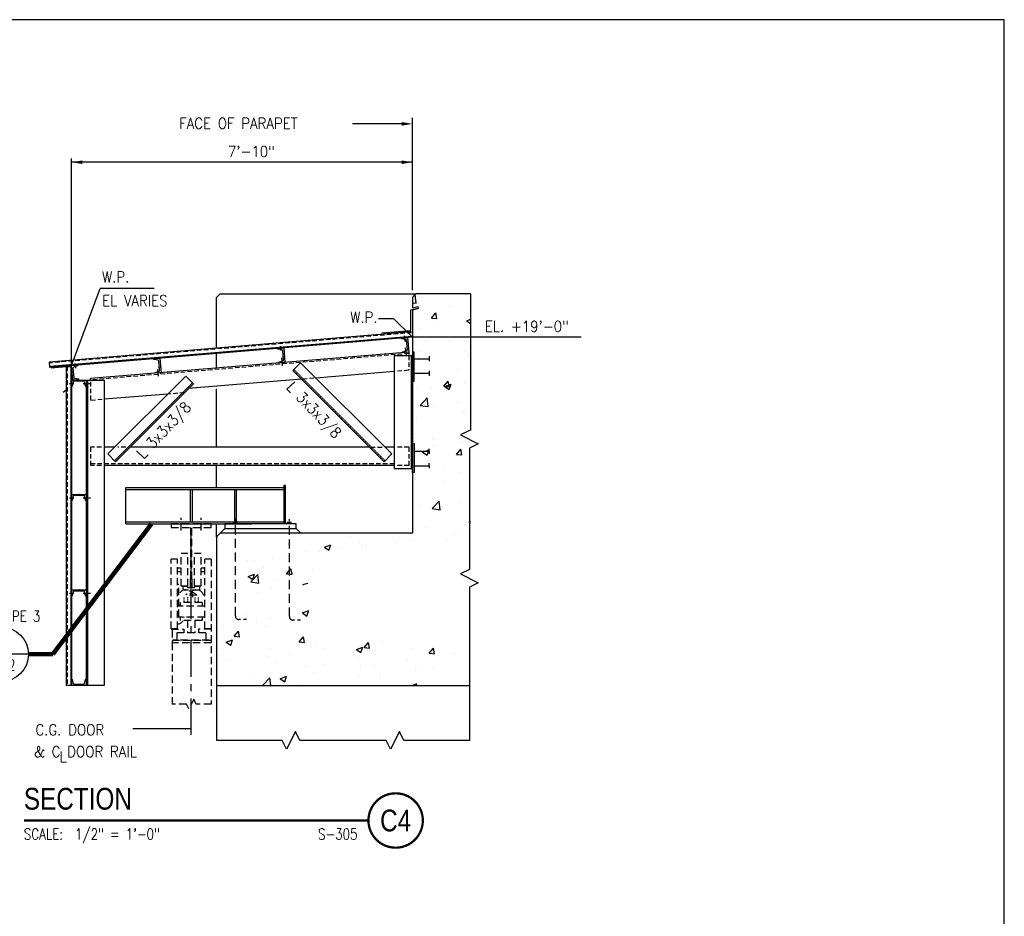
# Model space of a CAD drawing. Header units: inches. Extents: x -9715 to 32893, y -15613 to -1138.
# Tile 342 of 380: x 12573 to 12844, y -6600 to -6353. Entities that reach past the tile are written whole.
import ezdxf
from ezdxf.enums import TextEntityAlignment as Align

# ---------------------------------------------------------------- set-up
doc = ezdxf.new("R2010")
doc.units = ezdxf.units.IN
doc.header["$MEASUREMENT"] = 0
for name, pattern in [('CENTER', [2, 1.25, -0.25, 0.25, -0.25]), ('DASHED', [0.75, 0.5, -0.25]), ('HIDDEN', [0.375, 0.25, -0.125]), ('HIDDEN2', [0.1875, 0.125, -0.0625])]:
    doc.linetypes.add(name, pattern=pattern)
doc.layers.get('0').update_dxf_attribs({"color": 252})
doc.layers.get('DEFPOINTS').update_dxf_attribs({"color": 11})
for name, color, linetype in [('S-ANNO-SYMB', 2, 'Continuous'), ('S-ANNO-TEXT', 2, 'Continuous'), ('S1', 2, 'Continuous'), ('S2', 7, 'Continuous'), ('S3', 4, 'Continuous'), ('S5', 1, 'Continuous'), ('S6', 1, 'Continuous'), ('S7', 2, 'Continuous')]:
    doc.layers.add(name, color=color, linetype=linetype)
doc.styles.add('125', font='romans.shx', dxfattribs={"width": 0.8, "height": 2})
doc.styles.add('DIM', font='ROMANS.shx', dxfattribs={"width": 0.8})
doc.styles.add('FT', font='ROMANS.shx', dxfattribs={"width": 0.8, "height": 0.125})
doc.styles.add('ROMANS', font='ROMANS.shx', dxfattribs={"width": 0.8})
doc.styles.get("Standard").update_dxf_attribs({"font": 'romans.shx', "width": 0.8})
doc.styles.add('TITTEXTL', font='swiss.ttf', dxfattribs={"width": 0.8})
doc.styles.add('TT', font='swiss.ttf', dxfattribs={"width": 0.8, "height": 0.25})
doc.dimstyles.get("Standard").update_dxf_attribs({"dimtxt": 0.18, "dimasz": 0.18, "dimexe": 0.18, "dimexo": 0.0625, "dimgap": 0.09, "dimtad": 0, "dimtih": 1, "dimtoh": 1, "dimdec": 4, "dimzin": 0, "dimdsep": 46, "dimtxsty": 'Standard', "dimcen": 0.09, "dimadec": 0, "dimazin": 0, "dimtfac": 1, "dimtdec": 4, "dimtofl": 0, "dimtmove": 0, "dimatfit": 3, "dimfxl": 1, "dimtolj": 1, "dimtzin": 0, "dimarcsym": 0})

# ---------------------------------------------------------------- blocks, each defined once
blk = doc.blocks.new('*X340')
at = {"color": 0}
for p, q in [((3062.5, 1678.4), (3064.3, 1680.3)), ((3065.4, 1670.8), (3064.3, 1680.3)), ((3070.7, 1676.8), (3070.7, 1676.8)), ((3119.6, 1680.2), (3119.6, 1680.2)), ((3122, 1680.2), (3122, 1680.2)), ((3062.5, 1671.3), (3065.4, 1670.8)), ((3101.7, 1667.6), (3101.7, 1667.6)), ((3082.1, 1654.5), (3086.9, 1660.2)), ((3082.1, 1654.5), (3088.1, 1654)), ((3088.1, 1654), (3086.9, 1660.2)), ((3121.1, 1651.5), (3125.4, 1653.1)), ((3121.1, 1651.5), (3125.4, 1648.6)), ((3069.5, 1643.5), (3069.5, 1643.5)), ((3085.2, 1648.3), (3085.2, 1648.3)), ((3120.9, 1650.5), (3120.9, 1650.5)), ((3075.4, 1628.1), (3075.4, 1628.1)), ((3102.6, 1629.1), (3102.6, 1629.1)), ((3068.3, 1610.2), (3068.3, 1610.2)), ((3070.3, 1617.9), (3070.3, 1617.9)), ((3119.6, 1617.2), (3119.6, 1617.2)), ((3123.4, 1613.3), (3123.4, 1613.3)), ((3123.6, 1615.6), (3123.6, 1615.6)), ((3065.1, 1603.3), (3065.1, 1603.3)), ((3112.2, 1597), (3112.2, 1597)), ((3067.1, 1576.9), (3067.1, 1576.9)), ((3082.7, 1578.2), (3082.7, 1578.2)), ((3096, 1579.3), (3100.8, 1585)), ((3096, 1579.3), (3101.9, 1578.7)), ((3096.8, 1578.9), (3103.8, 1581.6)), ((3096.8, 1578.9), (3101.7, 1575.6)), ((3101.9, 1578.7), (3100.8, 1585)), ((3101.7, 1575.6), (3103.8, 1581.6)), ((3118.4, 1583.9), (3118.4, 1583.9)), ((3069.8, 1558.2), (3077.6, 1566.4)), ((3078.7, 1556.9), (3077.6, 1566.4)), ((3069.8, 1558.2), (3078.7, 1556.9)), ((3085.9, 1557.6), (3085.9, 1557.6)), ((3110.9, 1560.9), (3110.9, 1560.9)), ((3119.3, 1553.6), (3119.3, 1553.6)), ((3065.9, 1543.6), (3065.9, 1543.6)), ((3117.2, 1550.7), (3117.2, 1550.7)), ((3063.2, 1527.1), (3063.2, 1527.1)), ((3084.6, 1521.4), (3084.6, 1521.4)), ((3084.9, 1521.6), (3084.9, 1521.6)), ((3116.6, 1524.9), (3116.6, 1524.9)), ((3064.6, 1510.3), (3064.6, 1510.3)), ((3084.3, 1513.7), (3084.3, 1513.7)), ((3116, 1517.4), (3116, 1517.4)), ((3072.4, 1506.4), (3079.4, 1509.1)), ((3072.4, 1506.4), (3077.4, 1503.1)), ((3077.4, 1503.1), (3079.4, 1509.1)), ((3109.8, 1504.1), (3114.7, 1509.8)), ((3109.8, 1504.1), (3115.8, 1503.5)), ((3115.8, 1503.5), (3114.7, 1509.8)), ((3096.2, 1487), (3096.2, 1487)), ((3114.8, 1484.1), (3114.8, 1484.1)), ((3123.1, 1486.6), (3123.1, 1486.6)), ((3063.4, 1477), (3063.4, 1477)), ((3064.8, 1476.6), (3064.8, 1476.6)), ((3096.7, 1474), (3096.7, 1474)), ((3069.9, 1447.5), (3069.9, 1447.5)), ((3083.1, 1444.3), (3090.9, 1452.4)), ((3092, 1442.9), (3090.9, 1452.4)), ((3113.6, 1450.8), (3113.6, 1450.8)), ((3083.1, 1444.3), (3092, 1442.9)), ((3119, 1427), (3119, 1427)), ((3123.7, 1428.8), (3125.4, 1430.9)), ((3123.7, 1428.8), (3125.4, 1428.7)), ((2938.1, 1416.3), (2938.1, 1416.3)), ((2991.5, 1414), (2991.5, 1414)), ((3060.7, 1417), (3060.7, 1417)), ((3077.2, 1422.9), (3077.2, 1422.9)), ((3106.7, 1416.4), (3106.7, 1416.4)), ((3112.3, 1417.5), (3112.3, 1417.5)), ((2964.1, 1401.7), (2971.1, 1404.4)), ((2964.1, 1401.7), (2969.1, 1398.3)), ((2969.1, 1398.3), (2971.1, 1404.4)), ((3002.3, 1406.9), (3002.3, 1406.9)), ((3005.7, 1403.1), (3005.7, 1403.1)), ((3009.1, 1403), (3009.1, 1403)), ((3043.6, 1408.1), (3043.6, 1408.1)), ((3044.9, 1411.8), (3044.9, 1411.8)), ((3061, 1410.5), (3061, 1410.5)), ((3098.3, 1409.5), (3098.3, 1409.5)), ((2917.5, 1391.5), (2917.5, 1391.5)), ((2944, 1396.9), (2944, 1396.9)), ((2958.5, 1396.6), (2958.5, 1396.6)), ((2980.7, 1399.8), (2980.7, 1399.8)), ((2879.7, 1386.5), (2879.7, 1386.5)), ((2885.7, 1386.9), (2885.7, 1386.9)), ((2907.2, 1389.5), (2907.2, 1389.5)), ((2880.1, 1369.4), (2887.1, 1372.1)), ((2880.1, 1369.4), (2885, 1366.1)), ((2882.9, 1363.4), (2890.7, 1371.5)), ((2885, 1366.1), (2887.1, 1372.1)), ((2891.8, 1362), (2890.7, 1371.5)), ((2897.2, 1378.9), (2897.2, 1378.9)), ((2922.4, 1372.4), (2926.7, 1377.6)), ((2922.4, 1372.4), (2926.7, 1372.1)), ((2926.7, 1377.6), (2927.2, 1378.2)), ((2926.7, 1372.1), (2928.4, 1371.9)), ((2928.4, 1371.9), (2927.2, 1378.2)), ((2950.5, 1376.6), (2950.5, 1376.6)), ((2882.9, 1363.4), (2891.8, 1362)), ((2909.7, 1365), (2909.7, 1365)), ((2891.2, 1352), (2891.2, 1352)), ((2906, 1356.2), (2906, 1356.2)), ((2877.7, 1327.8), (2877.7, 1327.8)), ((2931.1, 1325.5), (2931.1, 1325.5)), ((2939.8, 1329.2), (2946.8, 1331.8)), ((2939.8, 1329.2), (2944.7, 1325.8)), ((2944.7, 1325.8), (2946.8, 1331.8)), ((2852.8, 1315.4), (2852.8, 1315.4)), ((2889.5, 1320), (2889.5, 1320)), ((2904.8, 1322.9), (2904.8, 1322.9)), ((2928.1, 1320.9), (2928.1, 1320.9)), ((2864.6, 1303.5), (2869.4, 1309.2)), ((2864.9, 1312.6), (2864.9, 1312.6)), ((2870.5, 1303), (2869.4, 1309.2)), ((2898.8, 1314.4), (2898.8, 1314.4)), ((2855.7, 1296.9), (2862.7, 1299.6)), ((2855.7, 1296.9), (2860.7, 1293.5)), ((2860.7, 1293.5), (2862.7, 1299.6)), ((2864.6, 1303.5), (2870.5, 1303)), ((2936.3, 1297.2), (2941.1, 1303)), ((2936.3, 1297.2), (2942.3, 1296.7)), ((2942.3, 1296.7), (2941.1, 1303)), ((2954.9, 1296.7), (2954.9, 1296.7)), ((3008, 1290.9), (3012.8, 1296.7)), ((3014, 1290.4), (3012.8, 1296.7)), ((3027.8, 1298.1), (3027.8, 1298.1)), ((2851.6, 1282.1), (2851.6, 1282.1)), ((2903.6, 1289.6), (2903.6, 1289.6)), ((2926.8, 1284.8), (2926.8, 1284.8)), ((2964.7, 1289.8), (2964.7, 1289.8)), ((2999.4, 1288.9), (3006.4, 1291.6)), ((2999.4, 1288.9), (3004.4, 1285.5)), ((3004.4, 1285.5), (3006.4, 1291.6)), ((3008, 1290.9), (3014, 1290.4)), ((3060.4, 1290.3), (3060.4, 1290.3)), ((3079.7, 1284.7), (3084.6, 1290.4)), ((3079.7, 1284.7), (3085.7, 1284.1)), ((3085.7, 1284.1), (3084.6, 1290.4)), ((3107.5, 1284.3), (3107.5, 1284.3)), ((2857.8, 1277), (2857.8, 1277)), ((2901.8, 1281.5), (2901.8, 1281.5)), ((2911.2, 1274.7), (2911.2, 1274.7)), ((2964.5, 1272.4), (2964.5, 1272.4)), ((3002, 1280.3), (3002, 1280.3)), ((3056.1, 1277.3), (3056.1, 1277.3)), ((2885.4, 1260.3), (2885.4, 1260.3)), ((2943.7, 1270.3), (2943.7, 1270.3)), ((2953.7, 1263.4), (2953.7, 1263.4)), ((3004.2, 1269.8), (3004.2, 1269.8)), ((3017.9, 1270.2), (3017.9, 1270.2)), ((3026.5, 1261.9), (3026.5, 1261.9)), ((3064.4, 1266.9), (3064.4, 1266.9)), ((3071.3, 1267.9), (3071.3, 1267.9)), ((3084.3, 1268.4), (3084.3, 1268.4)), ((3124.7, 1265.7), (3124.7, 1265.7)), ((2896.1, 1249.5), (2903.9, 1257.6)), ((2896.1, 1249.5), (2897, 1249.3)), ((2902.3, 1256.4), (2902.3, 1256.4)), ((2904.9, 1249.3), (2903.9, 1257.6)), ((2915.4, 1256.6), (2922.4, 1259.3)), ((2915.4, 1256.6), (2920.4, 1253.3)), ((2920.4, 1253.3), (2922.4, 1259.3)), ((2938.4, 1250.3), (2938.4, 1250.3)), ((3001.5, 1258.6), (3001.5, 1258.6)), ((3026, 1258.4), (3026, 1258.4)), ((3060.9, 1249.3), (3066.1, 1251.3)), ((3065.5, 1249.3), (3066.1, 1251.3)), ((3106.3, 1251), (3106.3, 1251))]:
    blk.add_line(p, q, dxfattribs=at)
blk = doc.blocks.new('SECTION_INFO')
at = {"style": 'TT', "width": 0.8}
blk.add_attdef('SECTION_TITLE', text='', height=0.25, dxfattribs=at).set_placement((0, 0.375), align=Align.TOP_LEFT)
at = {"style": 'FT', "width": 0.8}
blk.add_attdef('SCALE', (0, -0.21875), '', height=0.125, dxfattribs=at)
blk = doc.blocks.new('T-BULB_R')
at = {"const_width": 0.02604}
for points in [[(0.625, 0, 1), (0, 0, 1)], [(0.625, 0, -1), (0, 0, -1)]]:
    blk.add_lwpolyline(points, format="xyb", dxfattribs=at)
at = {"style": 'TT', "width": 0.8}
blk.add_attdef('SECTION_#', text='', height=0.25, dxfattribs=at).set_placement((0.3125, 0), align=Align.MIDDLE)
at = {"style": 'FT', "width": 0.8}
blk.add_attdef('SHEET_FROM', text='', height=0.125, dxfattribs=at).set_placement((-0.125, -0.21875), align=Align.RIGHT)
blk = doc.blocks.new('Anno_Section_A2')
at = {"color": 0, "linetype": 'ByBlock', "lineweight": -2}
blk.add_line((2.5, 0), (-2.5, 0), dxfattribs=at)
blk.add_circle((0, 0), 2.5, dxfattribs=at)
at = {"color": 0, "linetype": 'ByBlock', "lineweight": -2, "style": 'ROMANS', "width": 0.8}
blk.add_attdef('NUMBER', text='', height=1, dxfattribs=at).set_placement((0, 0.5), align=Align.CENTER)
blk.add_attdef('SHEET', text='', height=0.75, dxfattribs=at).set_placement((0, -0.5), align=Align.TOP_CENTER)

msp = doc.modelspace()

# ---------------------------------------------------------------- linework, layer by layer
at = {"layer": 'DEFPOINTS'}
msp.add_lwpolyline([(12153.42982, -6847.47471), (12844.40346, -6847.47471), (12844.40346, -6352.94828), (12153.42982, -6352.94828)], close=True, dxfattribs=at)
at = {"layer": 'S-ANNO-SYMB', "const_width": 0.672}
msp.add_lwpolyline([(12573.96083, -6573.79014), (12669.01029, -6573.79014)], dxfattribs=at)
at = {"layer": 'S1', "color": 1}
for p, q in [((12627.12705, -6429.52172), (12628.12705, -6428.52172)), ((12627.12705, -6449.03229), (12627.12705, -6445.01843)), ((12627.12705, -6470.85172), (12627.12705, -6454.71958)), ((12627.12705, -6481.92172), (12627.12705, -6475.85172))]:
    msp.add_line(p, q, dxfattribs=at)
at = {"layer": 'S1', "color": 1, "linetype": 'Continuous'}
for p, q in [((12628.12705, -6428.52172), (12682.12705, -6428.52172)), ((12697.18883, -6428.52172), (12697.18883, -6466.24543)), ((12627.12705, -6443.4918), (12627.12705, -6429.52172)), ((12696.85841, -6466.24543), (12694.4293, -6467.45998)), ((12694.4293, -6467.45998), (12699.28752, -6469.88909)), ((12699.28752, -6469.88909), (12696.85841, -6471.10364)), ((12696.85841, -6471.10364), (12696.85841, -6499.23654)), ((12696.85841, -6499.23654), (12696.85841, -6504.58057)), ((12696.85841, -6504.58057), (12694.4293, -6505.79512)), ((12694.4293, -6505.79512), (12699.28752, -6508.22423)), ((12699.28752, -6508.22423), (12696.85841, -6509.43878)), ((12696.85841, -6509.43878), (12696.85841, -6551.6884))]:
    msp.add_line(p, q, dxfattribs=at)
at = {"layer": 'S1', "color": 2, "linetype": 'Continuous'}
for p, q in [((12682.12705, -6428.52172), (12681.12705, -6429.52172)), ((12697.18883, -6428.52172), (12682.12705, -6428.52172)), ((12681.12705, -6433.01652), (12681.12705, -6494.52172)), ((12627.12705, -6495.52172), (12627.12705, -6536.52172)), ((12681.12705, -6494.52172), (12628.12705, -6494.52172)), ((12627.12705, -6536.52172), (12696.85841, -6536.52172))]:
    msp.add_line(p, q, dxfattribs=at)
at = {"layer": 'S1', "color": 2}
for p, q in [((12628.15345, -6494.52172), (12629.40345, -6493.27172)), ((12650.34889, -6494.52172), (12649.09889, -6493.27172)), ((12628.12705, -6494.52172), (12627.12705, -6495.52172))]:
    msp.add_line(p, q, dxfattribs=at)
at = {"layer": 'S1', "color": 2, "linetype": 'Continuous'}
msp.add_lwpolyline([(12681.12705, -6429.52172), (12681.12705, -6432.43767), (12682.59294, -6432.08168), (12682.72568, -6432.62829), (12681.12705, -6433.01652)], dxfattribs=at)
at = {"layer": 'S1', "color": 1, "linetype": 'Continuous'}
msp.add_lwpolyline([(12696.85841, -6551.6884), (12678.75856, -6551.6884), (12677.54401, -6549.25929), (12675.1149, -6554.11751), (12673.90035, -6551.6884), (12650.08511, -6551.6884), (12648.87056, -6549.25929), (12646.44145, -6554.11751), (12645.2269, -6551.6884), (12627.12705, -6551.6884)], dxfattribs=at)
at = {"layer": 'S2', "color": 2}
for p, q in [((12680.8992, -6439.0355), (12581.0232, -6447.3585)), ((12681.00301, -6440.28119), (12581.12701, -6448.60419)), ((12681.12705, -6440.52172), (12581.14777, -6448.85332)), ((12678.08296, -6440.77494), (12679.79805, -6440.63247)), ((12678.08778, -6440.83297), (12678.08296, -6440.77494)), ((12679.32595, -6441.1265), (12678.1927, -6440.94607)), ((12679.75168, -6443.95166), (12679.53578, -6441.35269)), ((12679.79805, -6440.63247), (12680.1292, -6444.61874)), ((12643.91521, -6443.62225), (12645.6303, -6443.47978)), ((12643.92003, -6443.68028), (12643.91521, -6443.62225)), ((12645.15819, -6443.97381), (12644.02495, -6443.79338)), ((12645.58393, -6446.79897), (12645.36803, -6444.20001)), ((12645.6303, -6443.47978), (12645.96145, -6447.46605)), ((12678.41411, -6444.76121), (12678.40929, -6444.70318)), ((12680.1292, -6444.61874), (12678.41411, -6444.76121)), ((12678.4941, -6444.57432), (12679.58205, -6444.20937)), ((12581.14777, -6448.85332), (12581.0232, -6447.3585)), ((12609.74746, -6446.46957), (12611.46255, -6446.32709)), ((12609.75228, -6446.5276), (12609.74746, -6446.46957)), ((12610.99044, -6446.82113), (12609.85719, -6446.64069)), ((12611.41617, -6449.64628), (12611.20027, -6447.04732)), ((12611.46255, -6446.32709), (12611.7937, -6450.31336)), ((12644.24636, -6447.60852), (12644.24153, -6447.55049)), ((12645.96145, -6447.46605), (12644.24636, -6447.60852)), ((12644.32635, -6447.42164), (12645.41429, -6447.05669)), ((12585.62705, -6448.63818), (12585.62705, -6536.52172)), ((12587.12705, -6448.63818), (12585.62705, -6448.63818)), ((12586.87705, -6448.63818), (12586.87705, -6536.52172)), ((12587.12705, -6448.35505), (12588.84214, -6448.21257)), ((12587.45819, -6452.34132), (12587.12705, -6448.35505)), ((12587.12705, -6449.64165), (12587.12705, -6536.52172)), ((12587.50457, -6449.02213), (12587.72047, -6451.62109)), ((12588.76214, -6448.39946), (12587.6742, -6448.76441)), ((12588.84214, -6448.21257), (12588.84696, -6448.2706)), ((12611.7937, -6450.31336), (12610.0786, -6450.45584)), ((12610.1586, -6450.26895), (12611.24654, -6449.904)), ((12587.12705, -6454.06232), (12587.12705, -6452.34132)), ((12587.12705, -6452.34132), (12591.12705, -6452.34132)), ((12587.5803, -6452.85271), (12587.30667, -6453.96713)), ((12589.17328, -6452.19884), (12587.45819, -6452.34132)), ((12590.431, -6452.66232), (12587.82309, -6452.66232)), ((12587.9303, -6451.84729), (12589.06355, -6452.02772)), ((12589.16846, -6452.14082), (12589.17328, -6452.19884)), ((12590.94742, -6453.96713), (12590.67379, -6452.85271)), ((12591.12705, -6452.34132), (12591.12705, -6454.06232)), ((12610.0786, -6450.45584), (12610.07378, -6450.39781)), ((12587.18527, -6454.06232), (12587.12705, -6454.06232)), ((12591.12705, -6454.06232), (12591.06882, -6454.06232)), ((12587.12705, -6485.57036), (12587.12705, -6483.84936)), ((12587.12705, -6483.84936), (12591.12705, -6483.84936)), ((12587.18527, -6485.57036), (12587.12705, -6485.57036)), ((12587.5803, -6484.36075), (12587.30667, -6485.47517)), ((12590.431, -6484.17036), (12587.82309, -6484.17036)), ((12590.94742, -6485.47517), (12590.67379, -6484.36075)), ((12591.12705, -6485.57036), (12591.06882, -6485.57036)), ((12591.12705, -6483.84936), (12591.12705, -6485.57036)), ((12587.12705, -6511.90654), (12587.12705, -6510.18554)), ((12587.12705, -6510.18554), (12591.12705, -6510.18554)), ((12587.18527, -6511.90654), (12587.12705, -6511.90654)), ((12587.5803, -6510.69693), (12587.30667, -6511.81135)), ((12590.431, -6510.50654), (12587.82309, -6510.50654)), ((12590.94742, -6511.81135), (12590.67379, -6510.69693)), ((12591.12705, -6511.90654), (12591.06882, -6511.90654)), ((12591.12705, -6510.18554), (12591.12705, -6511.90654)), ((12587.12705, -6536.52172), (12585.62705, -6536.52172)), ((12587.12705, -6536.52172), (12587.12705, -6534.80072)), ((12587.12705, -6534.80072), (12587.18527, -6534.80072)), ((12591.12705, -6536.52172), (12587.12705, -6536.52172)), ((12587.30667, -6534.89591), (12587.5803, -6536.01033)), ((12587.82309, -6536.20072), (12590.431, -6536.20072)), ((12590.67379, -6536.01033), (12590.94742, -6534.89591)), ((12591.06882, -6534.80072), (12591.12705, -6534.80072)), ((12591.12705, -6534.80072), (12591.12705, -6536.52172))]:
    msp.add_line(p, q, dxfattribs=at)
at = {"layer": 'S2', "color": 1, "linetype": 'HIDDEN2', "ltscale": 10}
for p, q in [((12680.91996, -6439.28464), (12581.04396, -6447.60764)), ((12680.16034, -6444.99244), (12592.34948, -6452.31001)), ((12680.1292, -6445.56484), (12680.1292, -6449.63607)), ((12585.87705, -6448.63818), (12585.87705, -6536.52172)), ((12680.1292, -6449.63607), (12676.75167, -6449.91753)), ((12592.34938, -6452.85051), (12592.34938, -6457.95455)), ((12653.95578, -6451.81719), (12650.72488, -6452.08643)), ((12595.58069, -6457.68528), (12592.34938, -6457.95455)), ((12618.27194, -6455.82814), (12614.00065, -6456.18408)), ((12592.34938, -6470.85172), (12592.34938, -6475.85172)), ((12595.35175, -6470.85172), (12592.34938, -6470.85172)), ((12602.06511, -6470.85172), (12599.87635, -6470.85172)), ((12669.65168, -6470.85172), (12673.38649, -6470.85172)), ((12680.14561, -6470.85172), (12676.47045, -6470.85172)), ((12680.14561, -6470.85172), (12680.14561, -6475.85172)), ((12676.12705, -6475.47672), (12592.34938, -6475.47672)), ((12595.35175, -6475.85172), (12592.34938, -6475.85172)), ((12680.14561, -6475.85172), (12676.47045, -6475.85172))]:
    msp.add_line(p, q, dxfattribs=at)
at = {"layer": 'S2', "color": 1}
for p, q in [((12678.87624, -6440.15955), (12679.01715, -6441.70339)), ((12644.70848, -6443.00686), (12644.81516, -6444.17562)), ((12588.06394, -6447.73939), (12588.18035, -6449.01474)), ((12586.5082, -6453.2814), (12587.78885, -6453.2814)), ((12586.5082, -6484.78944), (12587.78885, -6484.78944)), ((12627.12705, -6495.52172), (12627.12705, -6492.02172)), ((12586.5082, -6511.12562), (12587.78885, -6511.12562))]:
    msp.add_line(p, q, dxfattribs=at)
at = {"layer": 'S2', "color": 3}
for p, q in [((12680.1292, -6444.61874), (12592.34948, -6451.93371)), ((12679.17687, -6443.4533), (12679.37236, -6445.59507)), ((12680.1292, -6444.61874), (12680.1292, -6445.29917)), ((12644.99835, -6446.18262), (12645.20461, -6448.44239)), ((12650.27391, -6447.56459), (12648.15259, -6449.68591)), ((12675.42415, -6472.71483), (12650.27391, -6447.56459)), ((12676.12705, -6445.56484), (12676.12705, -6476.85172)), ((12676.12705, -6445.56484), (12681.12705, -6445.56484)), ((12680.75205, -6445.56484), (12680.75205, -6476.85172)), ((12581.4603, -6448.93569), (12585.58415, -6448.59203)), ((12585.58415, -6448.59203), (12585.58415, -6455.09203)), ((12610.86364, -6449.39193), (12611.03686, -6451.2897)), ((12673.30283, -6474.83615), (12648.15259, -6449.68591)), ((12676.12705, -6449.96958), (12654.4826, -6451.77328)), ((12591.12705, -6452.34132), (12591.12705, -6536.52172)), ((12591.12705, -6452.34132), (12596.12705, -6452.34132)), ((12591.50205, -6452.34132), (12591.50205, -6536.52172)), ((12592.34948, -6452.34132), (12592.34948, -6451.93371)), ((12596.12705, -6452.34132), (12596.12705, -6536.52172)), ((12597.14261, -6472.71483), (12618.62636, -6451.23109)), ((12618.62636, -6451.23109), (12620.74768, -6453.35241)), ((12650.56632, -6452.09964), (12619.40355, -6454.69654)), ((12585.58415, -6455.09203), (12584.77849, -6455.71689)), ((12590.32528, -6453.2814), (12592.38487, -6453.2814)), ((12598.99877, -6474.57099), (12620.48251, -6453.08724)), ((12599.26393, -6474.83615), (12620.74768, -6453.35241)), ((12613.68051, -6456.17693), (12596.12705, -6457.63972)), ((12599.00573, -6470.85172), (12596.12705, -6470.85172)), ((12599.00573, -6470.85172), (12596.12705, -6470.85172)), ((12599.00573, -6470.85172), (12596.12705, -6470.85172)), ((12669.3184, -6470.85172), (12603.24837, -6470.85172)), ((12676.12705, -6470.85172), (12673.56104, -6470.85172)), ((12597.14261, -6472.71483), (12599.26393, -6474.83615)), ((12675.42415, -6472.71483), (12673.30283, -6474.83615)), ((12676.12705, -6475.85172), (12596.12705, -6475.85172)), ((12681.12705, -6476.85172), (12676.12705, -6476.85172)), ((12602.12705, -6492.02172), (12602.12705, -6481.92172)), ((12602.12705, -6481.92172), (12645.62705, -6481.92172)), ((12602.12705, -6482.53672), (12645.62705, -6482.53672)), ((12646.12705, -6481.42172), (12645.62705, -6481.42172)), ((12645.62705, -6481.42172), (12645.62705, -6492.02172)), ((12646.12705, -6492.02172), (12646.12705, -6481.42172)), ((12590.32528, -6484.78944), (12592.38487, -6484.78944)), ((12602.12705, -6491.40672), (12645.62705, -6491.40672)), ((12602.12705, -6492.02172), (12636.75205, -6492.02172)), ((12629.40345, -6492.02172), (12629.40345, -6493.27172)), ((12649.09889, -6492.02172), (12629.40345, -6492.02172)), ((12629.40345, -6493.27172), (12649.09889, -6493.27172)), ((12649.09889, -6493.27172), (12649.09889, -6492.02172)), ((12590.32528, -6511.12562), (12592.38487, -6511.12562)), ((12596.12705, -6536.52172), (12591.12705, -6536.52172))]:
    msp.add_line(p, q, dxfattribs=at)
at = {"layer": 'S2', "color": 4}
for p, q in [((12681.62705, -6446.46822), (12685.75205, -6446.46822)), ((12685.75205, -6445.78072), (12685.75205, -6447.15572)), ((12685.75205, -6449.78072), (12685.75205, -6451.15572)), ((12681.62705, -6450.46822), (12685.75205, -6450.46822)), ((12681.62705, -6471.94834), (12685.75205, -6471.94834)), ((12685.75205, -6471.94834), (12685.75205, -6471.26084)), ((12685.75205, -6471.94834), (12685.75205, -6472.63584)), ((12681.62705, -6475.94834), (12685.75205, -6475.94834)), ((12685.75205, -6475.94834), (12685.75205, -6475.26084)), ((12685.75205, -6475.94834), (12685.75205, -6476.63584))]:
    msp.add_line(p, q, dxfattribs=at)
at = {"layer": 'S2', "color": 3, "linetype": 'HIDDEN2'}
msp.add_line((12673.568, -6474.57099), (12648.41776, -6449.42075), dxfattribs=at)
at = {"layer": 'S2', "color": 2, "linetype": 'Continuous'}
for p, q in [((12619.86189, -6482.53672), (12619.86189, -6491.40672)), ((12620.36189, -6482.53672), (12620.36189, -6491.40672)), ((12632.03872, -6482.53672), (12632.03872, -6491.40672)), ((12632.53872, -6482.53672), (12632.53872, -6491.40672))]:
    msp.add_line(p, q, dxfattribs=at)
at = {"layer": 'S2', "color": 10, "linetype": 'HIDDEN', "ltscale": 8}
for p, q in [((12617.36178, -6493.82973), (12617.36178, -6490.35186)), ((12622.86199, -6493.82973), (12622.86199, -6490.35186)), ((12625.61209, -6492.01826), (12614.61168, -6492.01826)), ((12614.61168, -6492.01826), (12614.61168, -6493.0183)), ((12614.61168, -6493.0183), (12625.61209, -6493.0183)), ((12619.92438, -6493.0183), (12619.92438, -6507.17983)), ((12620.29939, -6507.17983), (12620.29939, -6493.0183)), ((12625.61209, -6493.0183), (12625.61209, -6492.01826)), ((12616.36174, -6501.6827), (12614.61168, -6501.6827)), ((12614.61168, -6520.9258), (12614.61168, -6501.6827)), ((12616.36174, -6520.9258), (12616.36174, -6501.6827)), ((12619.17435, -6500.17957), (12617.36178, -6500.17957)), ((12617.36178, -6509.17991), (12617.36178, -6500.17957)), ((12619.17435, -6509.17991), (12619.17435, -6500.17957)), ((12621.04942, -6509.17991), (12621.04942, -6500.17957)), ((12622.86199, -6500.17957), (12621.04942, -6500.17957)), ((12622.86199, -6509.17991), (12622.86199, -6500.17957)), ((12623.86203, -6520.9258), (12623.86203, -6501.6827)), ((12625.61209, -6501.6827), (12623.86203, -6501.6827)), ((12625.60759, -6501.6827), (12625.60759, -6541.68828)), ((12617.36178, -6504.17972), (12616.36174, -6504.17972)), ((12623.86203, -6504.17972), (12622.86199, -6504.17972)), ((12617.36178, -6505.17976), (12616.36174, -6505.17976)), ((12619.92438, -6507.17983), (12620.29939, -6507.17983)), ((12619.92438, -6509.17991), (12619.92438, -6507.17983)), ((12619.92438, -6507.17983), (12620.29939, -6507.17983)), ((12619.92438, -6509.17991), (12619.92438, -6507.17983)), ((12619.92438, -6507.17983), (12620.29939, -6507.17983)), ((12620.29939, -6507.17983), (12620.29939, -6509.17991)), ((12620.29939, -6507.17983), (12620.29939, -6509.17991)), ((12623.86203, -6505.17976), (12622.86199, -6505.17976)), ((12616.70799, -6508.68503), (12616.22305, -6508.68503)), ((12616.70799, -6517.63353), (12616.70799, -6508.68503)), ((12619.17435, -6509.17991), (12617.36178, -6509.17991)), ((12617.8618, -6510.30495), (12617.8618, -6509.17991)), ((12617.8618, -6509.17991), (12619.02278, -6509.17991)), ((12617.8618, -6510.30495), (12617.8618, -6509.17991)), ((12617.8618, -6509.17991), (12619.02278, -6509.17991)), ((12622.86199, -6509.17991), (12621.04942, -6509.17991)), ((12621.20099, -6509.17991), (12622.36197, -6509.17991)), ((12621.20099, -6509.17991), (12622.36197, -6509.17991)), ((12622.36197, -6509.17991), (12622.36197, -6510.30495)), ((12622.36197, -6509.17991), (12622.36197, -6510.30495)), ((12622.36197, -6510.30495), (12617.8618, -6510.30495)), ((12622.36197, -6510.30495), (12617.8618, -6510.30495)), ((12618.11181, -6512.30079), (12618.11181, -6512.55975)), ((12618.11181, -6512.8187), (12618.11181, -6513.09129)), ((12621.61194, -6511.68), (12618.61183, -6511.68)), ((12619.11185, -6512.18002), (12619.11185, -6512.55975)), ((12619.11185, -6512.8187), (12619.11185, -6513.09129)), ((12621.11192, -6512.30079), (12621.11192, -6512.55975)), ((12621.11192, -6512.8187), (12621.11192, -6513.09129)), ((12622.11196, -6512.55975), (12622.11196, -6512.30079)), ((12622.11196, -6513.09129), (12622.11196, -6512.8187)), ((12623.86203, -6514.68012), (12616.36174, -6514.68012)), ((12623.112, -6513.68008), (12617.11177, -6513.68008)), ((12617.11177, -6513.68008), (12617.11177, -6514.68012)), ((12618.11181, -6513.33662), (12618.11181, -6513.68008)), ((12619.11185, -6513.33662), (12619.11185, -6513.68008)), ((12621.11192, -6513.33662), (12621.11192, -6513.68008)), ((12622.11196, -6513.68008), (12622.11196, -6513.33662)), ((12623.112, -6513.68008), (12623.112, -6514.68012)), ((12623.86203, -6517.68023), (12616.36174, -6517.68023)), ((12617.11177, -6517.68023), (12617.11177, -6518.68027)), ((12623.112, -6517.68023), (12623.112, -6518.68027)), ((12616.36174, -6520.9258), (12614.61168, -6520.9258)), ((12623.112, -6518.68027), (12617.11177, -6518.68027)), ((12619.11185, -6518.68027), (12619.11185, -6522.05539)), ((12621.11192, -6518.68027), (12621.11192, -6522.05539)), ((12625.61209, -6520.9258), (12623.86203, -6520.9258)), ((12614.63089, -6521.05535), (12618.11181, -6521.05535)), ((12614.86189, -6521.30178), (12614.86189, -6524.80505)), ((12616.11174, -6522.05539), (12616.11174, -6524.05547)), ((12624.11203, -6522.05539), (12616.11174, -6522.05539)), ((12618.11181, -6521.05535), (12618.11181, -6522.05539)), ((12622.11196, -6521.05535), (12622.11196, -6522.05539)), ((12625.62781, -6521.05535), (12622.11196, -6521.05535)), ((12624.11203, -6522.05539), (12624.11203, -6524.05547)), ((12614.86189, -6524.05547), (12624.86656, -6524.05547)), ((12625.60759, -6524.78421), (12614.86189, -6524.80505)), ((12614.86189, -6524.80505), (12614.86189, -6541.68828)), ((12625.11207, -6524.05547), (12615.1117, -6524.05547)), ((12624.86656, -6524.05547), (12625.60759, -6524.05198)), ((12618.80797, -6541.68828), (12614.86189, -6541.68828)), ((12619.47958, -6543.03149), (12618.80797, -6541.68828)), ((12620.82279, -6540.34506), (12619.47958, -6543.03149)), ((12621.4944, -6541.68828), (12620.82279, -6540.34506)), ((12625.60759, -6541.68828), (12621.4944, -6541.68828))]:
    msp.add_line(p, q, dxfattribs=at)
at = {"layer": 'S2', "color": 4, "linetype": 'ByBlock'}
for p, q in [((12632.87284, -6491.58422), (12631.62284, -6491.58422)), ((12647.76624, -6491.58422), (12646.51624, -6491.58422))]:
    msp.add_line(p, q, dxfattribs=at)
at = {"layer": 'S2', "color": 1, "linetype": 'CENTER', "ltscale": 8}
msp.add_line((12620.11189, -6550.16246), (12620.11189, -6495.12191), dxfattribs=at)
at = {"layer": 'S2', "color": 1, "linetype": 'Continuous'}
msp.add_line((12627.12705, -6536.52172), (12627.12705, -6551.6884), dxfattribs=at)
at = {"layer": 'S2', "color": 3}
msp.add_lwpolyline([(12672.73144, -6439.30753), (12680.73144, -6438.64087), (12680.73144, -6432.93173), (12682.59159, -6432.47999)], dxfattribs=at)
for points in [[(12681.12705, -6452.62447), (12681.62705, -6452.62447), (12681.62705, -6444.62447), (12681.12705, -6444.62447)], [(12681.12705, -6469.79209), (12681.62705, -6469.79209), (12681.62705, -6477.79209), (12681.12705, -6477.79209)]]:
    msp.add_lwpolyline(points, close=True, dxfattribs=at)
at = {"layer": 'S2', "color": 2}
for centre, radius, start, end in [((12678.21235, -6440.82262), 0.125, 184.7487458, 260.9534927), ((12679.28664, -6441.37339), 0.25, 4.7487458, 80.9534927), ((12644.0446, -6443.66994), 0.125, 184.7487458, 260.9534927), ((12645.11889, -6444.2207), 0.25, 4.7487458, 80.9534927), ((12678.53386, -6444.69283), 0.125, 108.543999, 184.7487458), ((12679.50254, -6443.97235), 0.25, 288.543999, 4.7487458), ((12609.87685, -6446.51725), 0.125, 184.7487458, 260.9534927), ((12610.95113, -6447.06802), 0.25, 4.7487458, 80.9534927), ((12644.36611, -6447.54015), 0.125, 108.543999, 184.7487458), ((12645.33479, -6446.81967), 0.25, 288.543999, 4.7487458), ((12587.75371, -6449.00143), 0.25, 108.543999, 184.7487458), ((12588.72239, -6448.28095), 0.125, 288.543999, 4.7487458), ((12610.19835, -6450.38746), 0.125, 108.543999, 184.7487458), ((12611.16703, -6449.66698), 0.25, 288.543999, 4.7487458), ((12587.82309, -6452.91232), 0.25, 90, 166.2047468), ((12587.96961, -6451.6004), 0.25, 184.7487458, 260.9534927), ((12589.04389, -6452.15116), 0.125, 4.7487458, 80.9534927), ((12590.431, -6452.91232), 0.25, 13.7952532, 90), ((12587.18527, -6453.93732), 0.125, 270, 346.2047468), ((12591.06882, -6453.93732), 0.125, 193.7952532, 270), ((12587.18527, -6485.44536), 0.125, 270, 346.2047468), ((12587.82309, -6484.42036), 0.25, 90, 166.2047468), ((12590.431, -6484.42036), 0.25, 13.7952532, 90), ((12591.06882, -6485.44536), 0.125, 193.7952532, 270), ((12587.18527, -6511.78154), 0.125, 270, 346.2047468), ((12587.82309, -6510.75654), 0.25, 90, 166.2047468), ((12590.431, -6510.75654), 0.25, 13.7952532, 90), ((12591.06882, -6511.78154), 0.125, 193.7952532, 270), ((12587.18527, -6534.92572), 0.125, 13.7952532, 90), ((12587.82309, -6535.95072), 0.25, 193.7952532, 270), ((12590.431, -6535.95072), 0.25, 270, 346.2047468), ((12591.06882, -6534.92572), 0.125, 90, 166.2047468)]:
    msp.add_arc(centre, radius, start, end, dxfattribs=at)
at = {"layer": 'S2', "color": 10, "linetype": 'HIDDEN', "ltscale": 8}
for centre, radius, start, end in [((12619.37916, -6509.17991), 0.35638, 180, 205.0169609), ((12619.37916, -6509.17991), 0.35638, 180, 205.0169609), ((12619.42489, -6509.15857), 0.40684, 205.0169609, 228.4078117), ((12619.42489, -6509.15857), 0.40684, 205.0169609, 228.4078117), ((12619.45441, -6509.1253), 0.45132, 228.4078117, 249.8137946), ((12619.45441, -6509.1253), 0.45132, 228.4078117, 249.8137946), ((12619.47358, -6509.07318), 0.50686, 249.8137946, 270), ((12619.47358, -6509.07318), 0.50686, 249.8137946, 270), ((12619.47358, -6509.07318), 0.50686, 270, 290.1862054), ((12619.47358, -6509.07318), 0.50686, 270, 290.1862054), ((12619.49274, -6509.1253), 0.45132, 290.1862054, 311.5921883), ((12619.49274, -6509.1253), 0.45132, 290.1862054, 311.5921883), ((12619.52227, -6509.15857), 0.40684, 311.5921883, 334.9830391), ((12619.52227, -6509.15857), 0.40684, 311.5921883, 334.9830391), ((12619.56799, -6509.17991), 0.35638, 334.9830391, 0), ((12619.56799, -6509.17991), 0.35638, 334.9830391, 0), ((12620.65578, -6509.17991), 0.35638, 180, 205.0169609), ((12620.65578, -6509.17991), 0.35638, 180, 205.0169609), ((12620.7015, -6509.15857), 0.40684, 205.0169609, 228.4078117), ((12620.7015, -6509.15857), 0.40684, 205.0169609, 228.4078117), ((12620.73103, -6509.1253), 0.45132, 228.4078117, 249.8137946), ((12620.73103, -6509.1253), 0.45132, 228.4078117, 249.8137946), ((12620.75019, -6509.07318), 0.50686, 249.8137946, 270), ((12620.75019, -6509.07318), 0.50686, 249.8137946, 270), ((12620.75019, -6509.07318), 0.50686, 270, 290.1862054), ((12620.75019, -6509.07318), 0.50686, 270, 290.1862054), ((12620.76936, -6509.1253), 0.45132, 290.1862054, 311.5921883), ((12620.76936, -6509.1253), 0.45132, 290.1862054, 311.5921883), ((12620.79889, -6509.15857), 0.40684, 311.5921883, 334.9830391), ((12620.79889, -6509.15857), 0.40684, 311.5921883, 334.9830391), ((12620.84461, -6509.17991), 0.35638, 334.9830391, 0), ((12620.84461, -6509.17991), 0.35638, 334.9830391, 0), ((12618.61183, -6512.18002), 2, 0, 167.1817727), ((12620.11189, -6512.93005), 2, 36.8698976, 136.4692732), ((12621.61194, -6512.18002), 2, 12.8182273, 180), ((12616.20797, -6517.63353), 2, 270, 0)]:
    msp.add_arc(centre, radius, start, end, dxfattribs=at)
at = {"layer": 'S2', "color": 2}
for p in [(12645.83551, -6445.95), (12611.66776, -6448.79732), (12589.12705, -6483.84936), (12589.12705, -6510.18554)]:
    msp.add_point(p, dxfattribs=at)
at = {"layer": 'S3', "color": 5, "linetype": 'DASHED', "ltscale": 5}
for p, q in [((12632.2944, -6517.38058), (12632.2944, -6490.67372)), ((12647.1878, -6517.52172), (12647.1878, -6490.67372)), ((12633.69539, -6518.38058), (12633.2944, -6518.38058)), ((12635.3569, -6518.38058), (12634.5458, -6518.38058)), ((12648.58879, -6518.52172), (12648.1878, -6518.52172)), ((12650.2503, -6518.52172), (12649.4392, -6518.52172))]:
    msp.add_line(p, q, dxfattribs=at)
for centre in [(12633.2944, -6517.38058), (12648.1878, -6517.52172)]:
    msp.add_arc(centre, 1, 180, 270, dxfattribs=at)
at = {"layer": 'S5', "color": 1}
for p, q in [((12681.12705, -6427.52172), (12681.12705, -6379.96744)), ((12587.12705, -6449.35852), (12587.12705, -6391.2529)), ((12681.12705, -6392.2529), (12587.12705, -6392.2529))]:
    msp.add_line(p, q, dxfattribs=at)
for points in [[(12590.12705, -6391.7529), (12590.12705, -6392.7529), (12587.12705, -6392.2529)], [(12587.15825, -6392.2477), (12587.15825, -6392.2581), (12587.12705, -6392.2529)], [(12678.12705, -6391.7529), (12678.12705, -6392.7529), (12681.12705, -6392.2529)], [(12681.09584, -6392.2477), (12681.09584, -6392.2581), (12681.12705, -6392.2529)]]:
    msp.add_solid(points, dxfattribs=at)
at = {"layer": 'S7', "color": 1}
for p, q in [((12678.12705, -6381.67339), (12664.62745, -6381.67339)), ((12587.12705, -6448.35505), (12594.96524, -6427.03877)), ((12609.90838, -6427.03877), (12594.96524, -6427.03877)), ((12676.01932, -6435.41399), (12671.76126, -6435.41399)), ((12681.12705, -6440.52172), (12676.01932, -6435.41399)), ((12727.69906, -6440.52172), (12681.12705, -6440.52172)), ((12619.91673, -6548.48697), (12604.02043, -6548.48697))]:
    msp.add_line(p, q, dxfattribs=at)
at = {"layer": 'S7', "color": 1, "const_width": 0.0625}
for points in [[(12681.0958, -6440.52172, 1), (12681.1583, -6440.52172, 1)], [(12587.0958, -6448.35505, 1), (12587.1583, -6448.35505, 1)]]:
    msp.add_lwpolyline(points, format="xyb", close=True, dxfattribs=at)
at = {"layer": 'S7', "color": 1}
msp.add_arc((12652.47031, -6511.96263), 3.5, 92.8313741, 118.3502831, dxfattribs=at)
for points in [[(12678.12705, -6381.17339), (12678.12705, -6382.17339), (12681.12705, -6381.67339)], [(12618.41673, -6548.73697), (12618.41673, -6548.23697), (12619.91673, -6548.48697)]]:
    msp.add_solid(points, dxfattribs=at)

# ---------------------------------------------------------------- block references
at = {"layer": 'S-ANNO-SYMB'}
ref = msp.add_blockref('Anno_Section_A2', (12567.74933, -6527.96381), dxfattribs=dict(at, xscale=3, yscale=3, zscale=2.999999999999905))
ref.add_attrib('NUMBER', 'C5', dxfattribs={"layer": '0', "color": 0, "linetype": 'ByBlock', "lineweight": -2, "height": 3.75, "style": 'TITTEXTL', "width": 0.796875}).set_placement((12567.74933, -6526.46381, 62.5), align=Align.CENTER)
ref.add_attrib('SHEET', 'S-512', dxfattribs={"layer": '0', "color": 0, "linetype": 'ByBlock', "lineweight": -2, "height": 3, "style": 'ROMANS', "width": 0.55}).set_placement((12567.74933, -6529.46381, 62.5), align=Align.TOP_CENTER)
at = {"layer": 'S-ANNO-SYMB', "xscale": 24.00000107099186, "yscale": 24.00000107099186, "zscale": 24.00000107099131}
for name, p, values in [('SECTION_INFO', (12573.96083, -6573.79014), {'SECTION_TITLE': 'SECTION', 'SCALE': 'SCALE:  1/2" = 1\'-0"'}), ('T-BULB_R', (12669.01029, -6573.79014), {'SECTION_#': 'C4', 'SHEET_FROM': 'S-305'})]:
    msp.add_blockref(name, p, dxfattribs=at).add_auto_attribs(values)
at = {"layer": 'S6', "color": 1, "xscale": 0.25, "yscale": 0.25, "zscale": 0.25}
msp.add_blockref('*X340', (11915.83466, -6848.85052), dxfattribs=at)

# ---------------------------------------------------------------- texts
at = {"layer": 'S-ANNO-TEXT', "ltscale": 20, "style": '125', "width": 0.9}
for s, height, p in [('FACE OF PARAPET', 3.0000001, (12616.79421, -6383.049)), ('W.P.', 3, (12595.54183, -6425.41581)), ('EL VARIES', 3, (12595.54183, -6431.96104)), ('W.P.', 3, (12664.02444, -6436.52928)), ('EL. +19\'-0"', 3.0000001, (12701.12602, -6439.02489)), ('C.G. DOOR', 3, (12577.14813, -6550.28536)), ('& C DOOR RAIL', 3.0000001, (12576.76957, -6556.30683)), ('L', 3, (12583.82678, -6557.736))]:
    msp.add_text(s, height=height, dxfattribs=at).set_placement(p)
msp.add_text('7\'-10"', height=3, dxfattribs=at).set_placement((12636.72169, -6390.80229), align=Align.CENTER)
for rotation, p in [(313.6549152, (12646.19358, -6454.53513)), (46.6873, (12606.93232, -6474.27163))]:
    msp.add_text('L 3x3x3/8', height=3, rotation=rotation, dxfattribs=at).set_placement(p)
at = {"layer": 'S-ANNO-TEXT', "insert": (12540.73597, -6515.9504), "char_height": 3.0000001, "width": 44.9590647, "attachment_point": 1, "style": '125'}
msp.add_mtext('SUPPORT BEAM TYPE 3 SEE DETAIL       ', dxfattribs=at)

# ---------------------------------------------------------------- leaders
at = {"layer": 'S7', "color": 1}
msp.add_leader([(12609.17727, -6492.02172), (12581.99061, -6527.96381), (12575.24933, -6527.96381)], dimstyle='Standard', override={"dimasz": 3, "dimexo": 0.0625, "dimgap": 0.1875, "dimtih": 0, "dimtoh": 0, "dimlfac": -1, "dimzin": 3, "dimlunit": 4, "dimtxsty": 'DIM', "dimdle": 0.0625, "dimclrd": 1, "dimclre": 1, "dimclrt": 2, "dimadec": 2, "dimtofl": 1, "dimtmove": 2, "dimfrac": 1, "dimlwd": 65535, "dimlwe": 65535}, dxfattribs=at)

doc.saveas('drawing.dxf')
